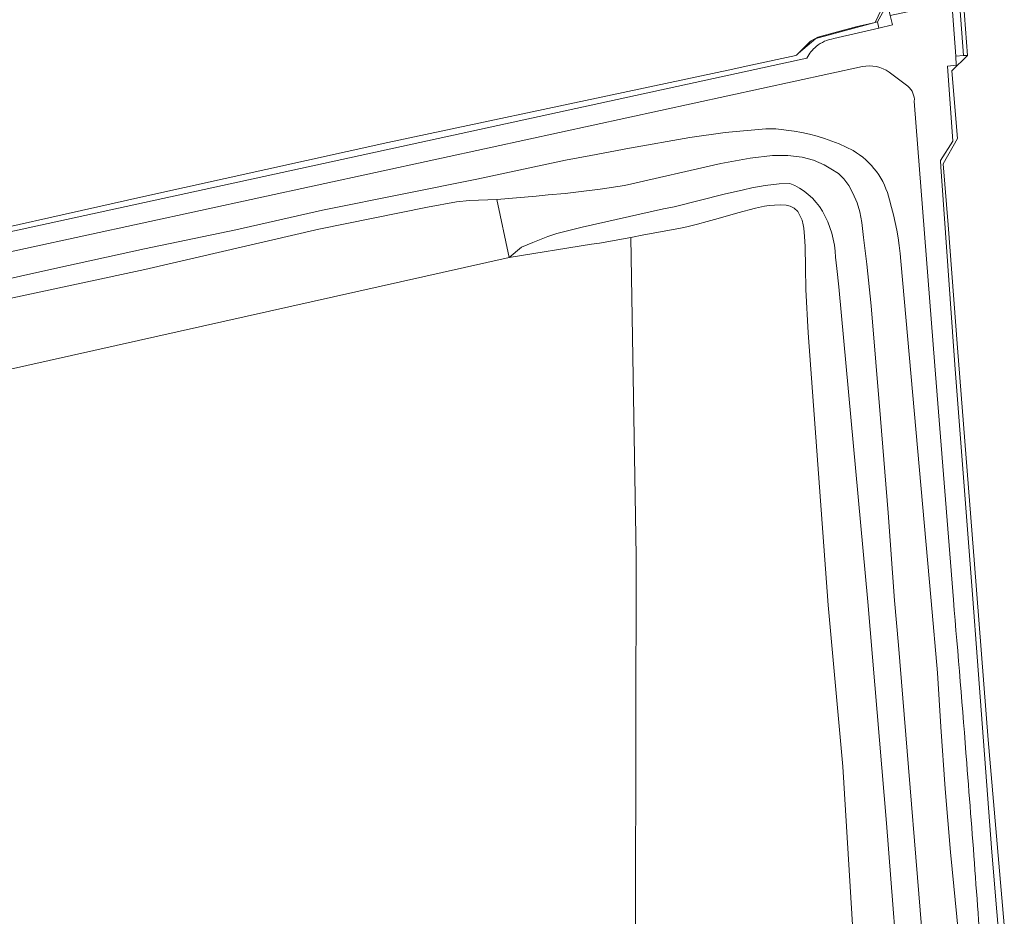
# Model space of a CAD drawing. Extents: x 184422 to 188298, y 343471 to 350189.
# Tile 299 of 513: x 187105 to 187231, y 346997 to 347112. Entities that reach past the tile are written whole.
import ezdxf

# ---------------------------------------------------------------- set-up
doc = ezdxf.new("R2010")
doc.units = 0
for name, color, linetype, lineweight in [('B-WA-GR-FRUITTEELT-GV', 252, 'Continuous', 13), ('B-WA-GR-GRAS-GV', 252, 'Continuous', 13), ('B-WA-GR-GROENVOORZIENING-GV', 252, 'Continuous', 18), ('B-WA-GW-TALUD_KRUIN-G', 252, 'Continuous', 18), ('B-WA-IE-TERREINAFSCHEIDING_KUNSTMATIG_MUUR-GV', 252, 'Continuous', 18), ('B-WA-OG-WEG-GV', 252, 'Continuous', 18), ('B-WA-VH-VERHARDING_HALFVERHARDING_GRIND-GV', 252, 'Continuous', 18)]:
    doc.layers.add(name, color=color, linetype=linetype, lineweight=lineweight)

msp = doc.modelspace()

# ---------------------------------------------------------------- linework, layer by layer
at = {"layer": 'B-WA-GR-FRUITTEELT-GV', "flags": 128}
msp.add_lwpolyline([(187207.878, 346838.476), (187187.1, 346906.655), (187185.071, 346905.956), (187184.008, 346974.468), (187184.14, 347043.391), (187183.442, 347084.064), (187179.445, 347083.33), (187178.413, 347083.191), (187167.924, 347081.479), (187075.689, 347060.864), (187075.97, 347059.605), (187076.342, 347057.885), (187083.316, 347023.323), (187094.182, 346968.514), (187103.924, 346920.335), (187109.651, 346893.036)], dxfattribs=at)
msp.add_lwpolyline([(187207.878, 346838.476), (187187.1, 346906.655), (187185.071, 346905.956), (187184.008, 346974.468), (187184.14, 347043.391), (187183.442, 347084.064), (187179.445, 347083.33), (187178.413, 347083.191), (187167.924, 347081.479), (187075.689, 347060.864), (187075.97, 347059.605), (187076.342, 347057.885), (187083.316, 347023.323), (187094.182, 346968.514), (187103.924, 346920.335), (187109.651, 346893.036)], dxfattribs=at)
msp.add_lwpolyline([(187207.878, 346838.476), (187187.1, 346906.655), (187185.071, 346905.956), (187184.008, 346974.468), (187184.14, 347043.391), (187183.442, 347084.064), (187179.445, 347083.33), (187178.413, 347083.191), (187167.924, 347081.479), (187075.689, 347060.864), (187075.97, 347059.605), (187076.342, 347057.885), (187083.316, 347023.323), (187094.182, 346968.514), (187103.924, 346920.335), (187109.651, 346893.036)], dxfattribs=at)
at = {"layer": 'B-WA-GR-GRAS-GV', "flags": 128}
msp.add_lwpolyline([(187204.866, 347107.598), (187207.075, 347109.466), (187214.937, 347111.562), (187216.236, 347113.886), (187225.784, 347115.824), (187225.743, 347116.02), (187215.803, 347113.921), (187214.631, 347111.504), (187212.364, 347110.976), (187207.301, 347109.616), (187206.395, 347109.126)], close=True, dxfattribs=at)
msp.add_lwpolyline([(187204.866, 347107.598), (187207.075, 347109.466), (187214.937, 347111.562), (187216.236, 347113.886), (187225.784, 347115.824), (187225.743, 347116.02), (187215.803, 347113.921), (187214.631, 347111.504), (187212.364, 347110.976), (187207.301, 347109.616), (187206.395, 347109.126)], close=True, dxfattribs=at)
msp.add_lwpolyline([(187204.866, 347107.598), (187207.075, 347109.466), (187214.937, 347111.562), (187216.236, 347113.886), (187225.784, 347115.824), (187225.743, 347116.02), (187215.803, 347113.921), (187214.631, 347111.504), (187212.364, 347110.976), (187207.301, 347109.616), (187206.395, 347109.126)], close=True, dxfattribs=at)
for points in [[(187225.784, 347115.824), (187226.41, 347107.284), (187224.441, 347105.337), (187225.173, 347096.687), (187223.317, 347093.445), (187223.971, 347085.649), (187225.146, 347069.975), (187227.308, 347042.349), (187229.08, 347019.912), (187231.118, 346996.319)], [(187225.784, 347115.824), (187226.41, 347107.284), (187224.441, 347105.337), (187225.173, 347096.687), (187223.317, 347093.445), (187223.971, 347085.649), (187225.146, 347069.975), (187227.308, 347042.349), (187229.08, 347019.912), (187231.118, 346996.319)], [(187225.784, 347115.824), (187226.41, 347107.284), (187224.441, 347105.337), (187225.173, 347096.687), (187223.317, 347093.445), (187223.971, 347085.649), (187225.146, 347069.975), (187227.308, 347042.349), (187229.08, 347019.912), (187231.118, 346996.319)], [(187093.213, 347082.978), (187121.262, 347089.263), (187152.414, 347096.181), (187184.462, 347102.986), (187195.865, 347105.407), (187198.769, 347106.042), (187204.511, 347107.298), (187204.581, 347107.313), (187204.866, 347107.598), (187206.395, 347109.126), (187207.301, 347109.616), (187212.364, 347110.976), (187214.631, 347111.504), (187215.803, 347113.921)], [(187093.213, 347082.978), (187121.262, 347089.263), (187152.414, 347096.181), (187184.462, 347102.986), (187195.865, 347105.407), (187198.769, 347106.042), (187204.511, 347107.298), (187204.581, 347107.313), (187204.866, 347107.598), (187206.395, 347109.126), (187207.301, 347109.616), (187212.364, 347110.976), (187214.631, 347111.504), (187215.803, 347113.921)], [(187093.213, 347082.978), (187121.262, 347089.263), (187152.414, 347096.181), (187184.462, 347102.986), (187195.865, 347105.407), (187198.769, 347106.042), (187204.511, 347107.298), (187204.581, 347107.313), (187204.866, 347107.598), (187206.395, 347109.126), (187207.301, 347109.616), (187212.364, 347110.976), (187214.631, 347111.504), (187215.803, 347113.921)], [(187231.118, 346996.319), (187229.08, 347019.912), (187227.308, 347042.349), (187225.146, 347069.975), (187223.971, 347085.649), (187223.317, 347093.445), (187225.173, 347096.687), (187224.441, 347105.337), (187226.41, 347107.284), (187225.924, 347107.271), (187224.926, 347107.197), (187224.987, 347106.035), (187223.889, 347105.925), (187224.564, 347096.347), (187222.969, 347093.86), (187223.026, 347093.056), (187224.806, 347067.797), (187227.096, 347037.92), (187227.658, 347030.528), (187229.553, 347005.603), (187230.809, 346990.352)], [(187231.118, 346996.319), (187229.08, 347019.912), (187227.308, 347042.349), (187225.146, 347069.975), (187223.971, 347085.649), (187223.317, 347093.445), (187225.173, 347096.687), (187224.441, 347105.337), (187226.41, 347107.284), (187225.924, 347107.271), (187224.926, 347107.197), (187224.987, 347106.035), (187223.889, 347105.925), (187224.564, 347096.347), (187222.969, 347093.86), (187223.026, 347093.056), (187224.806, 347067.797), (187227.096, 347037.92), (187227.658, 347030.528), (187229.553, 347005.603), (187230.809, 346990.352)], [(187231.118, 346996.319), (187229.08, 347019.912), (187227.308, 347042.349), (187225.146, 347069.975), (187223.971, 347085.649), (187223.317, 347093.445), (187225.173, 347096.687), (187224.441, 347105.337), (187226.41, 347107.284), (187225.924, 347107.271), (187224.926, 347107.197), (187224.987, 347106.035), (187223.889, 347105.925), (187224.564, 347096.347), (187222.969, 347093.86), (187223.026, 347093.056), (187224.806, 347067.797), (187227.096, 347037.92), (187227.658, 347030.528), (187229.553, 347005.603), (187230.809, 346990.352)], [(187225.279, 346995.14), (187224.241, 347005.591), (187223.57, 347013.649), (187223.028, 347021.604), (187222.585, 347028.47), (187221.774, 347037.683), (187217.907, 347081.031), (187217.818, 347082.021), (187217.703, 347083.009), (187217.562, 347083.995), (187217.394, 347084.977), (187217.2, 347085.954), (187216.981, 347086.925), (187216.735, 347087.89), (187216.465, 347088.846), (187216.343, 347089.321), (187216.196, 347089.794), (187216.024, 347090.262), (187215.828, 347090.724), (187215.606, 347091.178), (187215.361, 347091.622), (187215.092, 347092.053), (187214.801, 347092.47), (187214.488, 347092.872), (187214.156, 347093.257), (187213.805, 347093.623), (187213.437, 347093.969), (187213.054, 347094.294), (187212.658, 347094.597), (187212.25, 347094.877), (187211.832, 347095.134), (187210.946, 347095.58), (187210.039, 347095.989), (187209.115, 347096.359), (187208.174, 347096.69), (187207.22, 347096.981), (187206.255, 347097.23), (187205.283, 347097.437), (187204.305, 347097.603), (187201.979, 347097.903), (187200.687, 347097.899), (187195.488, 347097.438), (187190.996, 347096.821), (187183.289, 347095.45), (187178.352, 347094.521), (187175.127, 347093.904), (187163.802, 347091.473), (187154.666, 347089.679), (187144.095, 347087.521), (187133.015, 347085.026), (187121.359, 347082.596), (187109.911, 347080.087), (187096.711, 347077.15)], [(187225.279, 346995.14), (187224.241, 347005.591), (187223.57, 347013.649), (187223.028, 347021.604), (187222.585, 347028.47), (187221.774, 347037.683), (187217.907, 347081.031), (187217.818, 347082.021), (187217.703, 347083.009), (187217.562, 347083.995), (187217.394, 347084.977), (187217.2, 347085.954), (187216.981, 347086.925), (187216.735, 347087.89), (187216.465, 347088.846), (187216.343, 347089.321), (187216.196, 347089.794), (187216.024, 347090.262), (187215.828, 347090.724), (187215.606, 347091.178), (187215.361, 347091.622), (187215.092, 347092.053), (187214.801, 347092.47), (187214.488, 347092.872), (187214.156, 347093.257), (187213.805, 347093.623), (187213.437, 347093.969), (187213.054, 347094.294), (187212.658, 347094.597), (187212.25, 347094.877), (187211.832, 347095.134), (187210.946, 347095.58), (187210.039, 347095.989), (187209.115, 347096.359), (187208.174, 347096.69), (187207.22, 347096.981), (187206.255, 347097.23), (187205.283, 347097.437), (187204.305, 347097.603), (187201.979, 347097.903), (187200.687, 347097.899), (187195.488, 347097.438), (187190.996, 347096.821), (187183.289, 347095.45), (187178.352, 347094.521), (187175.127, 347093.904), (187163.802, 347091.473), (187154.666, 347089.679), (187144.095, 347087.521), (187133.015, 347085.026), (187121.359, 347082.596), (187109.911, 347080.087), (187096.711, 347077.15)], [(187225.279, 346995.14), (187224.241, 347005.591), (187223.57, 347013.649), (187223.028, 347021.604), (187222.585, 347028.47), (187221.774, 347037.683), (187217.907, 347081.031), (187217.818, 347082.021), (187217.703, 347083.009), (187217.562, 347083.995), (187217.394, 347084.977), (187217.2, 347085.954), (187216.981, 347086.925), (187216.735, 347087.89), (187216.465, 347088.846), (187216.343, 347089.321), (187216.196, 347089.794), (187216.024, 347090.262), (187215.828, 347090.724), (187215.606, 347091.178), (187215.361, 347091.622), (187215.092, 347092.053), (187214.801, 347092.47), (187214.488, 347092.872), (187214.156, 347093.257), (187213.805, 347093.623), (187213.437, 347093.969), (187213.054, 347094.294), (187212.658, 347094.597), (187212.25, 347094.877), (187211.832, 347095.134), (187210.946, 347095.58), (187210.039, 347095.989), (187209.115, 347096.359), (187208.174, 347096.69), (187207.22, 347096.981), (187206.255, 347097.23), (187205.283, 347097.437), (187204.305, 347097.603), (187201.979, 347097.903), (187200.687, 347097.899), (187195.488, 347097.438), (187190.996, 347096.821), (187183.289, 347095.45), (187178.352, 347094.521), (187175.127, 347093.904), (187163.802, 347091.473), (187154.666, 347089.679), (187144.095, 347087.521), (187133.015, 347085.026), (187121.359, 347082.596), (187109.911, 347080.087), (187096.711, 347077.15)], [(187096.992, 347074.733), (187121.423, 347079.982), (187143.623, 347085.115), (187157.498, 347087.919), (187161.208, 347088.601), (187162.832, 347088.759), (187166.351, 347088.883), (187171.359, 347089.326), (187172.907, 347089.478), (187175.06, 347089.646), (187177.126, 347089.899), (187179.516, 347090.215), (187182.654, 347090.692), (187194.96, 347093.486), (187198.677, 347094.179), (187201.528, 347094.53), (187203.49, 347094.513), (187205.326, 347094.29), (187206.759, 347093.904), (187208.145, 347093.322), (187208.999, 347092.794), (187209.979, 347092.199), (187210.644, 347091.544), (187211.282, 347090.695), (187211.807, 347089.696), (187212.331, 347088.474), (187212.676, 347087.324), (187212.941, 347085.954), (187213.145, 347084.066), (187213.577, 347080.633), (187214.11, 347075.336), (187215.343, 347060.942), (187216.31, 347048.91), (187217.1, 347037.719), (187217.609, 347031.991), (187221.327, 346986.723)], [(187096.992, 347074.733), (187121.423, 347079.982), (187143.623, 347085.115), (187157.498, 347087.919), (187161.208, 347088.601), (187162.832, 347088.759), (187166.351, 347088.883), (187171.359, 347089.326), (187172.907, 347089.478), (187175.06, 347089.646), (187177.126, 347089.899), (187179.516, 347090.215), (187182.654, 347090.692), (187194.96, 347093.486), (187198.677, 347094.179), (187201.528, 347094.53), (187203.49, 347094.513), (187205.326, 347094.29), (187206.759, 347093.904), (187208.145, 347093.322), (187208.999, 347092.794), (187209.979, 347092.199), (187210.644, 347091.544), (187211.282, 347090.695), (187211.807, 347089.696), (187212.331, 347088.474), (187212.676, 347087.324), (187212.941, 347085.954), (187213.145, 347084.066), (187213.577, 347080.633), (187214.11, 347075.336), (187215.343, 347060.942), (187216.31, 347048.91), (187217.1, 347037.719), (187217.609, 347031.991), (187221.327, 346986.723)], [(187096.992, 347074.733), (187121.423, 347079.982), (187143.623, 347085.115), (187157.498, 347087.919), (187161.208, 347088.601), (187162.832, 347088.759), (187166.351, 347088.883), (187171.359, 347089.326), (187172.907, 347089.478), (187175.06, 347089.646), (187177.126, 347089.899), (187179.516, 347090.215), (187182.654, 347090.692), (187194.96, 347093.486), (187198.677, 347094.179), (187201.528, 347094.53), (187203.49, 347094.513), (187205.326, 347094.29), (187206.759, 347093.904), (187208.145, 347093.322), (187208.999, 347092.794), (187209.979, 347092.199), (187210.644, 347091.544), (187211.282, 347090.695), (187211.807, 347089.696), (187212.331, 347088.474), (187212.676, 347087.324), (187212.941, 347085.954), (187213.145, 347084.066), (187213.577, 347080.633), (187214.11, 347075.336), (187215.343, 347060.942), (187216.31, 347048.91), (187217.1, 347037.719), (187217.609, 347031.991), (187221.327, 346986.723)], [(187221.327, 346986.723), (187217.609, 347031.991), (187217.1, 347037.719), (187216.31, 347048.91), (187215.343, 347060.942), (187214.11, 347075.336), (187213.577, 347080.633), (187213.145, 347084.066), (187212.941, 347085.954), (187212.676, 347087.324), (187212.331, 347088.474), (187211.807, 347089.696), (187211.282, 347090.695), (187210.644, 347091.544), (187209.979, 347092.199), (187208.999, 347092.794), (187208.145, 347093.322), (187206.759, 347093.904), (187205.326, 347094.29), (187203.49, 347094.513), (187201.528, 347094.53), (187198.677, 347094.179), (187194.96, 347093.486), (187182.654, 347090.692), (187179.516, 347090.215), (187177.126, 347089.899), (187175.06, 347089.646), (187172.907, 347089.478), (187171.359, 347089.326), (187166.351, 347088.883), (187167.924, 347081.479), (187169.478, 347082.813), (187170.926, 347083.428), (187172.834, 347084.181), (187174.023, 347084.54), (187177.245, 347085.373), (187187.62, 347087.694), (187188.989, 347087.982), (187195.37, 347089.581), (187197.826, 347090.146), (187198.882, 347090.388), (187200.596, 347090.679), (187202.369, 347090.9), (187203.746, 347090.958), (187204.371, 347090.675), (187204.977, 347090.34), (187205.559, 347089.955), (187206.109, 347089.523), (187206.622, 347089.048), (187207.094, 347088.535), (187207.521, 347087.989), (187207.899, 347087.417), (187208.258, 347086.74), (187208.578, 347086.039), (187208.856, 347085.318), (187209.092, 347084.58), (187209.284, 347083.829), (187209.43, 347083.07), (187209.531, 347082.306), (187209.586, 347081.542), (187209.768, 347080.079), (187210.011, 347077.736), (187213.686, 347037.527), (187216.097, 347009.301), (187217.992, 346984.708)], [(187221.327, 346986.723), (187217.609, 347031.991), (187217.1, 347037.719), (187216.31, 347048.91), (187215.343, 347060.942), (187214.11, 347075.336), (187213.577, 347080.633), (187213.145, 347084.066), (187212.941, 347085.954), (187212.676, 347087.324), (187212.331, 347088.474), (187211.807, 347089.696), (187211.282, 347090.695), (187210.644, 347091.544), (187209.979, 347092.199), (187208.999, 347092.794), (187208.145, 347093.322), (187206.759, 347093.904), (187205.326, 347094.29), (187203.49, 347094.513), (187201.528, 347094.53), (187198.677, 347094.179), (187194.96, 347093.486), (187182.654, 347090.692), (187179.516, 347090.215), (187177.126, 347089.899), (187175.06, 347089.646), (187172.907, 347089.478), (187171.359, 347089.326), (187166.351, 347088.883), (187167.924, 347081.479), (187169.478, 347082.813), (187170.926, 347083.428), (187172.834, 347084.181), (187174.023, 347084.54), (187177.245, 347085.373), (187187.62, 347087.694), (187188.989, 347087.982), (187195.37, 347089.581), (187197.826, 347090.146), (187198.882, 347090.388), (187200.596, 347090.679), (187202.369, 347090.9), (187203.746, 347090.958), (187204.371, 347090.675), (187204.977, 347090.34), (187205.559, 347089.955), (187206.109, 347089.523), (187206.622, 347089.048), (187207.094, 347088.535), (187207.521, 347087.989), (187207.899, 347087.417), (187208.258, 347086.74), (187208.578, 347086.039), (187208.856, 347085.318), (187209.092, 347084.58), (187209.284, 347083.829), (187209.43, 347083.07), (187209.531, 347082.306), (187209.586, 347081.542), (187209.768, 347080.079), (187210.011, 347077.736), (187213.686, 347037.527), (187216.097, 347009.301), (187217.992, 346984.708)], [(187221.327, 346986.723), (187217.609, 347031.991), (187217.1, 347037.719), (187216.31, 347048.91), (187215.343, 347060.942), (187214.11, 347075.336), (187213.577, 347080.633), (187213.145, 347084.066), (187212.941, 347085.954), (187212.676, 347087.324), (187212.331, 347088.474), (187211.807, 347089.696), (187211.282, 347090.695), (187210.644, 347091.544), (187209.979, 347092.199), (187208.999, 347092.794), (187208.145, 347093.322), (187206.759, 347093.904), (187205.326, 347094.29), (187203.49, 347094.513), (187201.528, 347094.53), (187198.677, 347094.179), (187194.96, 347093.486), (187182.654, 347090.692), (187179.516, 347090.215), (187177.126, 347089.899), (187175.06, 347089.646), (187172.907, 347089.478), (187171.359, 347089.326), (187166.351, 347088.883), (187167.924, 347081.479), (187169.478, 347082.813), (187170.926, 347083.428), (187172.834, 347084.181), (187174.023, 347084.54), (187177.245, 347085.373), (187187.62, 347087.694), (187188.989, 347087.982), (187195.37, 347089.581), (187197.826, 347090.146), (187198.882, 347090.388), (187200.596, 347090.679), (187202.369, 347090.9), (187203.746, 347090.958), (187204.371, 347090.675), (187204.977, 347090.34), (187205.559, 347089.955), (187206.109, 347089.523), (187206.622, 347089.048), (187207.094, 347088.535), (187207.521, 347087.989), (187207.899, 347087.417), (187208.258, 347086.74), (187208.578, 347086.039), (187208.856, 347085.318), (187209.092, 347084.58), (187209.284, 347083.829), (187209.43, 347083.07), (187209.531, 347082.306), (187209.586, 347081.542), (187209.768, 347080.079), (187210.011, 347077.736), (187213.686, 347037.527), (187216.097, 347009.301), (187217.992, 346984.708)], [(187217.992, 346984.708), (187216.097, 347009.301), (187213.686, 347037.527), (187210.011, 347077.736), (187209.768, 347080.079), (187209.586, 347081.542), (187209.531, 347082.306), (187209.43, 347083.07), (187209.284, 347083.829), (187209.092, 347084.58), (187208.856, 347085.318), (187208.578, 347086.039), (187208.258, 347086.74), (187207.899, 347087.417), (187207.521, 347087.989), (187207.094, 347088.535), (187206.622, 347089.048), (187206.109, 347089.523), (187205.559, 347089.955), (187204.977, 347090.34), (187204.371, 347090.675), (187203.746, 347090.958), (187202.369, 347090.9), (187200.596, 347090.679), (187198.882, 347090.388), (187197.826, 347090.146), (187195.37, 347089.581), (187188.989, 347087.982), (187187.62, 347087.694), (187177.245, 347085.373), (187174.023, 347084.54), (187172.834, 347084.181), (187170.926, 347083.428), (187169.478, 347082.813), (187167.924, 347081.479), (187178.413, 347083.191), (187179.445, 347083.33), (187183.442, 347084.064), (187185.1, 347084.368), (187189.582, 347085.196), (187190.585, 347085.418), (187191.944, 347085.747), (187193.212, 347086.1), (187194.587, 347086.476), (187197.108, 347087.183), (187199.373, 347087.791), (187200.524, 347088.04), (187201.095, 347088.128), (187201.81, 347088.194), (187202.529, 347088.216), (187203.268, 347088.177), (187203.773, 347088.042), (187204.295, 347087.777), (187204.757, 347087.376), (187205.308, 347086.266), (187205.464, 347085.654), (187205.521, 347085.218), (187205.619, 347084.188), (187205.719, 347082.901), (187205.733, 347080.221), (187205.777, 347077.393), (187206.106, 347071.894), (187208.638, 347037.097), (187210.509, 347016.534), (187212.007, 346992.138)], [(187217.992, 346984.708), (187216.097, 347009.301), (187213.686, 347037.527), (187210.011, 347077.736), (187209.768, 347080.079), (187209.586, 347081.542), (187209.531, 347082.306), (187209.43, 347083.07), (187209.284, 347083.829), (187209.092, 347084.58), (187208.856, 347085.318), (187208.578, 347086.039), (187208.258, 347086.74), (187207.899, 347087.417), (187207.521, 347087.989), (187207.094, 347088.535), (187206.622, 347089.048), (187206.109, 347089.523), (187205.559, 347089.955), (187204.977, 347090.34), (187204.371, 347090.675), (187203.746, 347090.958), (187202.369, 347090.9), (187200.596, 347090.679), (187198.882, 347090.388), (187197.826, 347090.146), (187195.37, 347089.581), (187188.989, 347087.982), (187187.62, 347087.694), (187177.245, 347085.373), (187174.023, 347084.54), (187172.834, 347084.181), (187170.926, 347083.428), (187169.478, 347082.813), (187167.924, 347081.479), (187178.413, 347083.191), (187179.445, 347083.33), (187183.442, 347084.064), (187185.1, 347084.368), (187189.582, 347085.196), (187190.585, 347085.418), (187191.944, 347085.747), (187193.212, 347086.1), (187194.587, 347086.476), (187197.108, 347087.183), (187199.373, 347087.791), (187200.524, 347088.04), (187201.095, 347088.128), (187201.81, 347088.194), (187202.529, 347088.216), (187203.268, 347088.177), (187203.773, 347088.042), (187204.295, 347087.777), (187204.757, 347087.376), (187205.308, 347086.266), (187205.464, 347085.654), (187205.521, 347085.218), (187205.619, 347084.188), (187205.719, 347082.901), (187205.733, 347080.221), (187205.777, 347077.393), (187206.106, 347071.894), (187208.638, 347037.097), (187210.509, 347016.534), (187212.007, 346992.138)], [(187217.992, 346984.708), (187216.097, 347009.301), (187213.686, 347037.527), (187210.011, 347077.736), (187209.768, 347080.079), (187209.586, 347081.542), (187209.531, 347082.306), (187209.43, 347083.07), (187209.284, 347083.829), (187209.092, 347084.58), (187208.856, 347085.318), (187208.578, 347086.039), (187208.258, 347086.74), (187207.899, 347087.417), (187207.521, 347087.989), (187207.094, 347088.535), (187206.622, 347089.048), (187206.109, 347089.523), (187205.559, 347089.955), (187204.977, 347090.34), (187204.371, 347090.675), (187203.746, 347090.958), (187202.369, 347090.9), (187200.596, 347090.679), (187198.882, 347090.388), (187197.826, 347090.146), (187195.37, 347089.581), (187188.989, 347087.982), (187187.62, 347087.694), (187177.245, 347085.373), (187174.023, 347084.54), (187172.834, 347084.181), (187170.926, 347083.428), (187169.478, 347082.813), (187167.924, 347081.479), (187178.413, 347083.191), (187179.445, 347083.33), (187183.442, 347084.064), (187185.1, 347084.368), (187189.582, 347085.196), (187190.585, 347085.418), (187191.944, 347085.747), (187193.212, 347086.1), (187194.587, 347086.476), (187197.108, 347087.183), (187199.373, 347087.791), (187200.524, 347088.04), (187201.095, 347088.128), (187201.81, 347088.194), (187202.529, 347088.216), (187203.268, 347088.177), (187203.773, 347088.042), (187204.295, 347087.777), (187204.757, 347087.376), (187205.308, 347086.266), (187205.464, 347085.654), (187205.521, 347085.218), (187205.619, 347084.188), (187205.719, 347082.901), (187205.733, 347080.221), (187205.777, 347077.393), (187206.106, 347071.894), (187208.638, 347037.097), (187210.509, 347016.534), (187212.007, 346992.138)], [(187075.689, 347060.864), (187167.924, 347081.479), (187166.351, 347088.883), (187162.832, 347088.759), (187161.208, 347088.601), (187157.498, 347087.919), (187143.623, 347085.115), (187121.423, 347079.982), (187096.992, 347074.733)], [(187075.689, 347060.864), (187167.924, 347081.479), (187166.351, 347088.883), (187162.832, 347088.759), (187161.208, 347088.601), (187157.498, 347087.919), (187143.623, 347085.115), (187121.423, 347079.982), (187096.992, 347074.733)], [(187075.689, 347060.864), (187167.924, 347081.479), (187166.351, 347088.883), (187162.832, 347088.759), (187161.208, 347088.601), (187157.498, 347087.919), (187143.623, 347085.115), (187121.423, 347079.982), (187096.992, 347074.733)]]:
    msp.add_lwpolyline(points, dxfattribs=at)
at = {"layer": 'B-WA-GR-GROENVOORZIENING-GV', "flags": 128}
msp.add_lwpolyline([(187214.937, 347111.562), (187215.119, 347110.785), (187216.835, 347111.188), (187216.573, 347112.377), (187216.365, 347113.355), (187225.329, 347115.265), (187225.924, 347107.271), (187226.41, 347107.284), (187225.784, 347115.824), (187216.236, 347113.886)], close=True, dxfattribs=at)
msp.add_lwpolyline([(187214.937, 347111.562), (187215.119, 347110.785), (187216.835, 347111.188), (187216.573, 347112.377), (187216.365, 347113.355), (187225.329, 347115.265), (187225.924, 347107.271), (187226.41, 347107.284), (187225.784, 347115.824), (187216.236, 347113.886)], close=True, dxfattribs=at)
msp.add_lwpolyline([(187214.937, 347111.562), (187215.119, 347110.785), (187216.835, 347111.188), (187216.573, 347112.377), (187216.365, 347113.355), (187225.329, 347115.265), (187225.924, 347107.271), (187226.41, 347107.284), (187225.784, 347115.824), (187216.236, 347113.886)], close=True, dxfattribs=at)
msp.add_lwpolyline([(187212.007, 346992.138), (187210.509, 347016.534), (187208.638, 347037.097), (187206.106, 347071.894), (187205.777, 347077.393), (187205.733, 347080.221), (187205.719, 347082.901), (187205.619, 347084.188), (187205.521, 347085.218), (187205.464, 347085.654), (187205.308, 347086.266), (187204.757, 347087.376), (187204.295, 347087.777), (187203.773, 347088.042), (187203.268, 347088.177), (187202.529, 347088.216), (187201.81, 347088.194), (187201.095, 347088.128), (187200.524, 347088.04), (187199.373, 347087.791), (187197.108, 347087.183), (187194.587, 347086.476), (187193.212, 347086.1), (187191.944, 347085.747), (187190.585, 347085.418), (187189.582, 347085.196), (187185.1, 347084.368), (187183.442, 347084.064), (187184.14, 347043.391), (187184.008, 346974.468)], dxfattribs=at)
msp.add_lwpolyline([(187212.007, 346992.138), (187210.509, 347016.534), (187208.638, 347037.097), (187206.106, 347071.894), (187205.777, 347077.393), (187205.733, 347080.221), (187205.719, 347082.901), (187205.619, 347084.188), (187205.521, 347085.218), (187205.464, 347085.654), (187205.308, 347086.266), (187204.757, 347087.376), (187204.295, 347087.777), (187203.773, 347088.042), (187203.268, 347088.177), (187202.529, 347088.216), (187201.81, 347088.194), (187201.095, 347088.128), (187200.524, 347088.04), (187199.373, 347087.791), (187197.108, 347087.183), (187194.587, 347086.476), (187193.212, 347086.1), (187191.944, 347085.747), (187190.585, 347085.418), (187189.582, 347085.196), (187185.1, 347084.368), (187183.442, 347084.064), (187184.14, 347043.391), (187184.008, 346974.468)], dxfattribs=at)
msp.add_lwpolyline([(187212.007, 346992.138), (187210.509, 347016.534), (187208.638, 347037.097), (187206.106, 347071.894), (187205.777, 347077.393), (187205.733, 347080.221), (187205.719, 347082.901), (187205.619, 347084.188), (187205.521, 347085.218), (187205.464, 347085.654), (187205.308, 347086.266), (187204.757, 347087.376), (187204.295, 347087.777), (187203.773, 347088.042), (187203.268, 347088.177), (187202.529, 347088.216), (187201.81, 347088.194), (187201.095, 347088.128), (187200.524, 347088.04), (187199.373, 347087.791), (187197.108, 347087.183), (187194.587, 347086.476), (187193.212, 347086.1), (187191.944, 347085.747), (187190.585, 347085.418), (187189.582, 347085.196), (187185.1, 347084.368), (187183.442, 347084.064), (187184.14, 347043.391), (187184.008, 346974.468)], dxfattribs=at)
at = {"layer": 'B-WA-GW-TALUD_KRUIN-G', "flags": 128}
for points in [[(187096.992, 347074.733), (187121.423, 347079.982), (187143.623, 347085.115), (187157.498, 347087.919), (187161.208, 347088.601), (187162.832, 347088.759), (187166.351, 347088.883), (187171.359, 347089.326), (187172.907, 347089.478), (187175.06, 347089.646), (187177.126, 347089.899), (187179.516, 347090.215), (187182.654, 347090.692), (187194.96, 347093.486), (187198.677, 347094.179), (187201.528, 347094.53), (187203.49, 347094.513), (187205.326, 347094.29), (187206.759, 347093.904), (187208.145, 347093.322), (187208.999, 347092.794), (187209.979, 347092.199), (187210.644, 347091.544), (187211.282, 347090.695), (187211.807, 347089.696), (187212.331, 347088.474), (187212.676, 347087.324), (187212.941, 347085.954), (187213.145, 347084.066), (187213.577, 347080.633), (187214.11, 347075.336), (187215.343, 347060.942), (187216.31, 347048.91), (187217.1, 347037.719), (187217.609, 347031.991), (187221.327, 346986.723)], [(187096.992, 347074.733), (187121.423, 347079.982), (187143.623, 347085.115), (187157.498, 347087.919), (187161.208, 347088.601), (187162.832, 347088.759), (187166.351, 347088.883), (187171.359, 347089.326), (187172.907, 347089.478), (187175.06, 347089.646), (187177.126, 347089.899), (187179.516, 347090.215), (187182.654, 347090.692), (187194.96, 347093.486), (187198.677, 347094.179), (187201.528, 347094.53), (187203.49, 347094.513), (187205.326, 347094.29), (187206.759, 347093.904), (187208.145, 347093.322), (187208.999, 347092.794), (187209.979, 347092.199), (187210.644, 347091.544), (187211.282, 347090.695), (187211.807, 347089.696), (187212.331, 347088.474), (187212.676, 347087.324), (187212.941, 347085.954), (187213.145, 347084.066), (187213.577, 347080.633), (187214.11, 347075.336), (187215.343, 347060.942), (187216.31, 347048.91), (187217.1, 347037.719), (187217.609, 347031.991), (187221.327, 346986.723)], [(187096.992, 347074.733), (187121.423, 347079.982), (187143.623, 347085.115), (187157.498, 347087.919), (187161.208, 347088.601), (187162.832, 347088.759), (187166.351, 347088.883), (187171.359, 347089.326), (187172.907, 347089.478), (187175.06, 347089.646), (187177.126, 347089.899), (187179.516, 347090.215), (187182.654, 347090.692), (187194.96, 347093.486), (187198.677, 347094.179), (187201.528, 347094.53), (187203.49, 347094.513), (187205.326, 347094.29), (187206.759, 347093.904), (187208.145, 347093.322), (187208.999, 347092.794), (187209.979, 347092.199), (187210.644, 347091.544), (187211.282, 347090.695), (187211.807, 347089.696), (187212.331, 347088.474), (187212.676, 347087.324), (187212.941, 347085.954), (187213.145, 347084.066), (187213.577, 347080.633), (187214.11, 347075.336), (187215.343, 347060.942), (187216.31, 347048.91), (187217.1, 347037.719), (187217.609, 347031.991), (187221.327, 346986.723)], [(187217.992, 346984.708), (187216.097, 347009.301), (187213.686, 347037.527), (187210.011, 347077.736), (187209.768, 347080.079), (187209.586, 347081.542), (187209.531, 347082.306), (187209.43, 347083.07), (187209.284, 347083.829), (187209.092, 347084.58), (187208.856, 347085.318), (187208.578, 347086.039), (187208.258, 347086.74), (187207.899, 347087.417), (187207.521, 347087.989), (187207.094, 347088.535), (187206.622, 347089.048), (187206.109, 347089.523), (187205.559, 347089.955), (187204.977, 347090.34), (187204.371, 347090.675), (187203.746, 347090.958), (187202.369, 347090.9), (187200.596, 347090.679), (187198.882, 347090.388), (187197.826, 347090.146), (187195.37, 347089.581), (187188.989, 347087.982), (187187.62, 347087.694), (187177.245, 347085.373), (187174.023, 347084.54), (187172.834, 347084.181), (187170.926, 347083.428), (187169.478, 347082.813), (187167.924, 347081.479)], [(187217.992, 346984.708), (187216.097, 347009.301), (187213.686, 347037.527), (187210.011, 347077.736), (187209.768, 347080.079), (187209.586, 347081.542), (187209.531, 347082.306), (187209.43, 347083.07), (187209.284, 347083.829), (187209.092, 347084.58), (187208.856, 347085.318), (187208.578, 347086.039), (187208.258, 347086.74), (187207.899, 347087.417), (187207.521, 347087.989), (187207.094, 347088.535), (187206.622, 347089.048), (187206.109, 347089.523), (187205.559, 347089.955), (187204.977, 347090.34), (187204.371, 347090.675), (187203.746, 347090.958), (187202.369, 347090.9), (187200.596, 347090.679), (187198.882, 347090.388), (187197.826, 347090.146), (187195.37, 347089.581), (187188.989, 347087.982), (187187.62, 347087.694), (187177.245, 347085.373), (187174.023, 347084.54), (187172.834, 347084.181), (187170.926, 347083.428), (187169.478, 347082.813), (187167.924, 347081.479)], [(187217.992, 346984.708), (187216.097, 347009.301), (187213.686, 347037.527), (187210.011, 347077.736), (187209.768, 347080.079), (187209.586, 347081.542), (187209.531, 347082.306), (187209.43, 347083.07), (187209.284, 347083.829), (187209.092, 347084.58), (187208.856, 347085.318), (187208.578, 347086.039), (187208.258, 347086.74), (187207.899, 347087.417), (187207.521, 347087.989), (187207.094, 347088.535), (187206.622, 347089.048), (187206.109, 347089.523), (187205.559, 347089.955), (187204.977, 347090.34), (187204.371, 347090.675), (187203.746, 347090.958), (187202.369, 347090.9), (187200.596, 347090.679), (187198.882, 347090.388), (187197.826, 347090.146), (187195.37, 347089.581), (187188.989, 347087.982), (187187.62, 347087.694), (187177.245, 347085.373), (187174.023, 347084.54), (187172.834, 347084.181), (187170.926, 347083.428), (187169.478, 347082.813), (187167.924, 347081.479)]]:
    msp.add_lwpolyline(points, dxfattribs=at)
at = {"layer": 'B-WA-IE-TERREINAFSCHEIDING_KUNSTMATIG_MUUR-GV', "flags": 128}
msp.add_lwpolyline([(187225.924, 347107.271), (187225.329, 347115.265), (187216.365, 347113.355), (187216.573, 347112.377), (187224.417, 347114.048), (187224.926, 347107.197)], close=True, dxfattribs=at)
msp.add_lwpolyline([(187225.924, 347107.271), (187225.329, 347115.265), (187216.365, 347113.355), (187216.573, 347112.377), (187224.417, 347114.048), (187224.926, 347107.197)], close=True, dxfattribs=at)
msp.add_lwpolyline([(187225.924, 347107.271), (187225.329, 347115.265), (187216.365, 347113.355), (187216.573, 347112.377), (187224.417, 347114.048), (187224.926, 347107.197)], close=True, dxfattribs=at)
at = {"layer": 'B-WA-OG-WEG-GV', "flags": 128}
for points in [[(187209.385, 347109.44), (187215.119, 347110.785), (187214.937, 347111.562), (187207.075, 347109.466), (187204.866, 347107.598), (187204.581, 347107.313), (187204.511, 347107.298), (187198.769, 347106.042), (187195.865, 347105.407), (187184.462, 347102.986), (187152.414, 347096.181), (187121.262, 347089.263), (187093.213, 347082.978), (187089.874, 347082.23), (187079.345, 347079.962), (187051.273, 347073.915), (187016.706, 347066.427), (186998.948, 347062.614), (186989.869, 347060.928), (186986.533, 347060.309), (186984.658, 347060.141), (186983.773, 347060.062), (186981.886, 347059.893), (186980.575, 347059.893)], [(187209.385, 347109.44), (187215.119, 347110.785), (187214.937, 347111.562), (187207.075, 347109.466), (187204.866, 347107.598), (187204.581, 347107.313), (187204.511, 347107.298), (187198.769, 347106.042), (187195.865, 347105.407), (187184.462, 347102.986), (187152.414, 347096.181), (187121.262, 347089.263), (187093.213, 347082.978), (187089.874, 347082.23), (187079.345, 347079.962), (187051.273, 347073.915), (187016.706, 347066.427), (186998.948, 347062.614), (186989.869, 347060.928), (186986.533, 347060.309), (186984.658, 347060.141), (186983.773, 347060.062), (186981.886, 347059.893), (186980.575, 347059.893)], [(187209.385, 347109.44), (187215.119, 347110.785), (187214.937, 347111.562), (187207.075, 347109.466), (187204.866, 347107.598), (187204.581, 347107.313), (187204.511, 347107.298), (187198.769, 347106.042), (187195.865, 347105.407), (187184.462, 347102.986), (187152.414, 347096.181), (187121.262, 347089.263), (187093.213, 347082.978), (187089.874, 347082.23), (187079.345, 347079.962), (187051.273, 347073.915), (187016.706, 347066.427), (186998.948, 347062.614), (186989.869, 347060.928), (186986.533, 347060.309), (186984.658, 347060.141), (186983.773, 347060.062), (186981.886, 347059.893), (186980.575, 347059.893)], [(186996.185, 347061.341), (187010.913, 347064.543), (187023.491, 347067.21), (187205.921, 347106.951)], [(186996.185, 347061.341), (187010.913, 347064.543), (187023.491, 347067.21), (187205.921, 347106.951)], [(186996.185, 347061.341), (187010.913, 347064.543), (187023.491, 347067.21), (187205.921, 347106.951)], [(187213.015, 347105.857), (187165.761, 347095.594), (187024.231, 347064.855), (187011.586, 347061.983), (186990.251, 347057.576)], [(187213.015, 347105.857), (187165.761, 347095.594), (187024.231, 347064.855), (187011.586, 347061.983), (186990.251, 347057.576)], [(187213.015, 347105.857), (187165.761, 347095.594), (187024.231, 347064.855), (187011.586, 347061.983), (186990.251, 347057.576)], [(187218.825, 347103.346), (187216.437, 347105.144)], [(187218.825, 347103.346), (187216.437, 347105.144)], [(187218.825, 347103.346), (187216.437, 347105.144)], [(187224.626, 347037.798), (187222.24, 347067.675), (187219.638, 347101.434)], [(187224.626, 347037.798), (187222.24, 347067.675), (187219.638, 347101.434)], [(187224.626, 347037.798), (187222.24, 347067.675), (187219.638, 347101.434)], [(187096.711, 347077.15), (187109.911, 347080.087), (187121.359, 347082.596), (187133.015, 347085.026), (187144.095, 347087.521), (187154.666, 347089.679), (187163.802, 347091.473), (187175.127, 347093.904), (187178.352, 347094.521), (187183.289, 347095.45), (187190.996, 347096.821), (187195.488, 347097.438), (187200.687, 347097.899), (187201.979, 347097.903), (187204.305, 347097.603), (187205.283, 347097.437), (187206.255, 347097.23), (187207.22, 347096.981), (187208.174, 347096.69), (187209.115, 347096.359), (187210.039, 347095.989), (187210.946, 347095.58), (187211.832, 347095.134), (187212.25, 347094.877), (187212.658, 347094.597), (187213.054, 347094.294), (187213.437, 347093.969), (187213.805, 347093.623), (187214.156, 347093.257), (187214.488, 347092.872), (187214.801, 347092.47), (187215.092, 347092.053), (187215.361, 347091.622), (187215.606, 347091.178), (187215.828, 347090.724), (187216.024, 347090.262), (187216.196, 347089.794), (187216.343, 347089.321), (187216.465, 347088.846), (187216.735, 347087.89), (187216.981, 347086.925), (187217.2, 347085.954), (187217.394, 347084.977), (187217.562, 347083.995), (187217.703, 347083.009), (187217.818, 347082.021), (187217.907, 347081.031), (187221.774, 347037.683), (187222.585, 347028.47), (187223.028, 347021.604), (187223.57, 347013.649), (187224.241, 347005.591), (187225.279, 346995.14)], [(187096.711, 347077.15), (187109.911, 347080.087), (187121.359, 347082.596), (187133.015, 347085.026), (187144.095, 347087.521), (187154.666, 347089.679), (187163.802, 347091.473), (187175.127, 347093.904), (187178.352, 347094.521), (187183.289, 347095.45), (187190.996, 347096.821), (187195.488, 347097.438), (187200.687, 347097.899), (187201.979, 347097.903), (187204.305, 347097.603), (187205.283, 347097.437), (187206.255, 347097.23), (187207.22, 347096.981), (187208.174, 347096.69), (187209.115, 347096.359), (187210.039, 347095.989), (187210.946, 347095.58), (187211.832, 347095.134), (187212.25, 347094.877), (187212.658, 347094.597), (187213.054, 347094.294), (187213.437, 347093.969), (187213.805, 347093.623), (187214.156, 347093.257), (187214.488, 347092.872), (187214.801, 347092.47), (187215.092, 347092.053), (187215.361, 347091.622), (187215.606, 347091.178), (187215.828, 347090.724), (187216.024, 347090.262), (187216.196, 347089.794), (187216.343, 347089.321), (187216.465, 347088.846), (187216.735, 347087.89), (187216.981, 347086.925), (187217.2, 347085.954), (187217.394, 347084.977), (187217.562, 347083.995), (187217.703, 347083.009), (187217.818, 347082.021), (187217.907, 347081.031), (187221.774, 347037.683), (187222.585, 347028.47), (187223.028, 347021.604), (187223.57, 347013.649), (187224.241, 347005.591), (187225.279, 346995.14)], [(187096.711, 347077.15), (187109.911, 347080.087), (187121.359, 347082.596), (187133.015, 347085.026), (187144.095, 347087.521), (187154.666, 347089.679), (187163.802, 347091.473), (187175.127, 347093.904), (187178.352, 347094.521), (187183.289, 347095.45), (187190.996, 347096.821), (187195.488, 347097.438), (187200.687, 347097.899), (187201.979, 347097.903), (187204.305, 347097.603), (187205.283, 347097.437), (187206.255, 347097.23), (187207.22, 347096.981), (187208.174, 347096.69), (187209.115, 347096.359), (187210.039, 347095.989), (187210.946, 347095.58), (187211.832, 347095.134), (187212.25, 347094.877), (187212.658, 347094.597), (187213.054, 347094.294), (187213.437, 347093.969), (187213.805, 347093.623), (187214.156, 347093.257), (187214.488, 347092.872), (187214.801, 347092.47), (187215.092, 347092.053), (187215.361, 347091.622), (187215.606, 347091.178), (187215.828, 347090.724), (187216.024, 347090.262), (187216.196, 347089.794), (187216.343, 347089.321), (187216.465, 347088.846), (187216.735, 347087.89), (187216.981, 347086.925), (187217.2, 347085.954), (187217.394, 347084.977), (187217.562, 347083.995), (187217.703, 347083.009), (187217.818, 347082.021), (187217.907, 347081.031), (187221.774, 347037.683), (187222.585, 347028.47), (187223.028, 347021.604), (187223.57, 347013.649), (187224.241, 347005.591), (187225.279, 346995.14)]]:
    msp.add_lwpolyline(points, dxfattribs=at)
at = {"layer": 'B-WA-OG-WEG-GV'}
for points in [[(187207.126, 347108.436, -0.1338153), (187209.385, 347109.44)], [(187207.126, 347108.436, -0.1338153), (187209.385, 347109.44)], [(187207.126, 347108.436, -0.1338153), (187209.385, 347109.44)], [(187205.921, 347106.951, -0.1033099), (187207.126, 347108.436)], [(187205.921, 347106.951, -0.1033099), (187207.126, 347108.436)], [(187205.921, 347106.951, -0.1033099), (187207.126, 347108.436)], [(187216.437, 347105.144, 0.2112425), (187213.015, 347105.857)], [(187216.437, 347105.144, 0.2112425), (187213.015, 347105.857)], [(187216.437, 347105.144, 0.2112425), (187213.015, 347105.857)], [(187219.638, 347101.434, 0.2432531), (187218.825, 347103.346)], [(187219.638, 347101.434, 0.2432531), (187218.825, 347103.346)], [(187219.638, 347101.434, 0.2432531), (187218.825, 347103.346)], [(187226.336, 347016.941, 0.0017028), (187224.626, 347037.798)], [(187226.336, 347016.941, 0.0017028), (187224.626, 347037.798)], [(187226.336, 347016.941, 0.0017028), (187224.626, 347037.798)], [(187228.487, 346987.808, 0.0023632), (187226.336, 347016.941)], [(187228.487, 346987.808, 0.0023632), (187226.336, 347016.941)], [(187228.487, 346987.808, 0.0023632), (187226.336, 347016.941)]]:
    msp.add_lwpolyline(points, format="xyb", dxfattribs=at)
at = {"layer": 'B-WA-VH-VERHARDING_HALFVERHARDING_GRIND-GV', "flags": 128}
for points in [[(187231.128, 346986.479), (187230.809, 346990.352), (187229.553, 347005.603), (187227.658, 347030.528), (187227.096, 347037.92), (187224.806, 347067.797), (187223.026, 347093.056), (187222.969, 347093.86), (187224.564, 347096.347), (187223.889, 347105.925), (187224.987, 347106.035), (187224.926, 347107.197), (187224.417, 347114.048), (187216.573, 347112.377), (187216.835, 347111.188), (187215.119, 347110.785), (187209.385, 347109.44)], [(187231.128, 346986.479), (187230.809, 346990.352), (187229.553, 347005.603), (187227.658, 347030.528), (187227.096, 347037.92), (187224.806, 347067.797), (187223.026, 347093.056), (187222.969, 347093.86), (187224.564, 347096.347), (187223.889, 347105.925), (187224.987, 347106.035), (187224.926, 347107.197), (187224.417, 347114.048), (187216.573, 347112.377), (187216.835, 347111.188), (187215.119, 347110.785), (187209.385, 347109.44)], [(187231.128, 346986.479), (187230.809, 346990.352), (187229.553, 347005.603), (187227.658, 347030.528), (187227.096, 347037.92), (187224.806, 347067.797), (187223.026, 347093.056), (187222.969, 347093.86), (187224.564, 347096.347), (187223.889, 347105.925), (187224.987, 347106.035), (187224.926, 347107.197), (187224.417, 347114.048), (187216.573, 347112.377), (187216.835, 347111.188), (187215.119, 347110.785), (187209.385, 347109.44)], [(187205.921, 347106.951), (187023.491, 347067.21), (187010.913, 347064.543), (186996.185, 347061.341)], [(187205.921, 347106.951), (187023.491, 347067.21), (187010.913, 347064.543), (186996.185, 347061.341)], [(187205.921, 347106.951), (187023.491, 347067.21), (187010.913, 347064.543), (186996.185, 347061.341)], [(186990.251, 347057.576), (187011.586, 347061.983), (187024.231, 347064.855), (187165.761, 347095.594), (187213.015, 347105.857)], [(186990.251, 347057.576), (187011.586, 347061.983), (187024.231, 347064.855), (187165.761, 347095.594), (187213.015, 347105.857)], [(186990.251, 347057.576), (187011.586, 347061.983), (187024.231, 347064.855), (187165.761, 347095.594), (187213.015, 347105.857)], [(187216.437, 347105.144), (187218.825, 347103.346)], [(187216.437, 347105.144), (187218.825, 347103.346)], [(187216.437, 347105.144), (187218.825, 347103.346)], [(187219.638, 347101.434), (187222.24, 347067.675), (187224.626, 347037.798)], [(187219.638, 347101.434), (187222.24, 347067.675), (187224.626, 347037.798)], [(187219.638, 347101.434), (187222.24, 347067.675), (187224.626, 347037.798)]]:
    msp.add_lwpolyline(points, dxfattribs=at)
at = {"layer": 'B-WA-VH-VERHARDING_HALFVERHARDING_GRIND-GV'}
for points in [[(187209.385, 347109.44, 0.1338153), (187207.126, 347108.436)], [(187209.385, 347109.44, 0.1338153), (187207.126, 347108.436)], [(187209.385, 347109.44, 0.1338153), (187207.126, 347108.436)], [(187207.126, 347108.436, 0.1033099), (187205.921, 347106.951)], [(187207.126, 347108.436, 0.1033099), (187205.921, 347106.951)], [(187207.126, 347108.436, 0.1033099), (187205.921, 347106.951)], [(187213.015, 347105.857, -0.2112425), (187216.437, 347105.144)], [(187213.015, 347105.857, -0.2112425), (187216.437, 347105.144)], [(187213.015, 347105.857, -0.2112425), (187216.437, 347105.144)], [(187218.825, 347103.346, -0.2432531), (187219.638, 347101.434)], [(187218.825, 347103.346, -0.2432531), (187219.638, 347101.434)], [(187218.825, 347103.346, -0.2432531), (187219.638, 347101.434)], [(187224.626, 347037.798, -0.0017028), (187226.336, 347016.941)], [(187224.626, 347037.798, -0.0017028), (187226.336, 347016.941)], [(187224.626, 347037.798, -0.0017028), (187226.336, 347016.941)], [(187226.336, 347016.941, -0.0023632), (187228.487, 346987.808)], [(187226.336, 347016.941, -0.0023632), (187228.487, 346987.808)], [(187226.336, 347016.941, -0.0023632), (187228.487, 346987.808)]]:
    msp.add_lwpolyline(points, format="xyb", dxfattribs=at)

doc.saveas('drawing.dxf')
